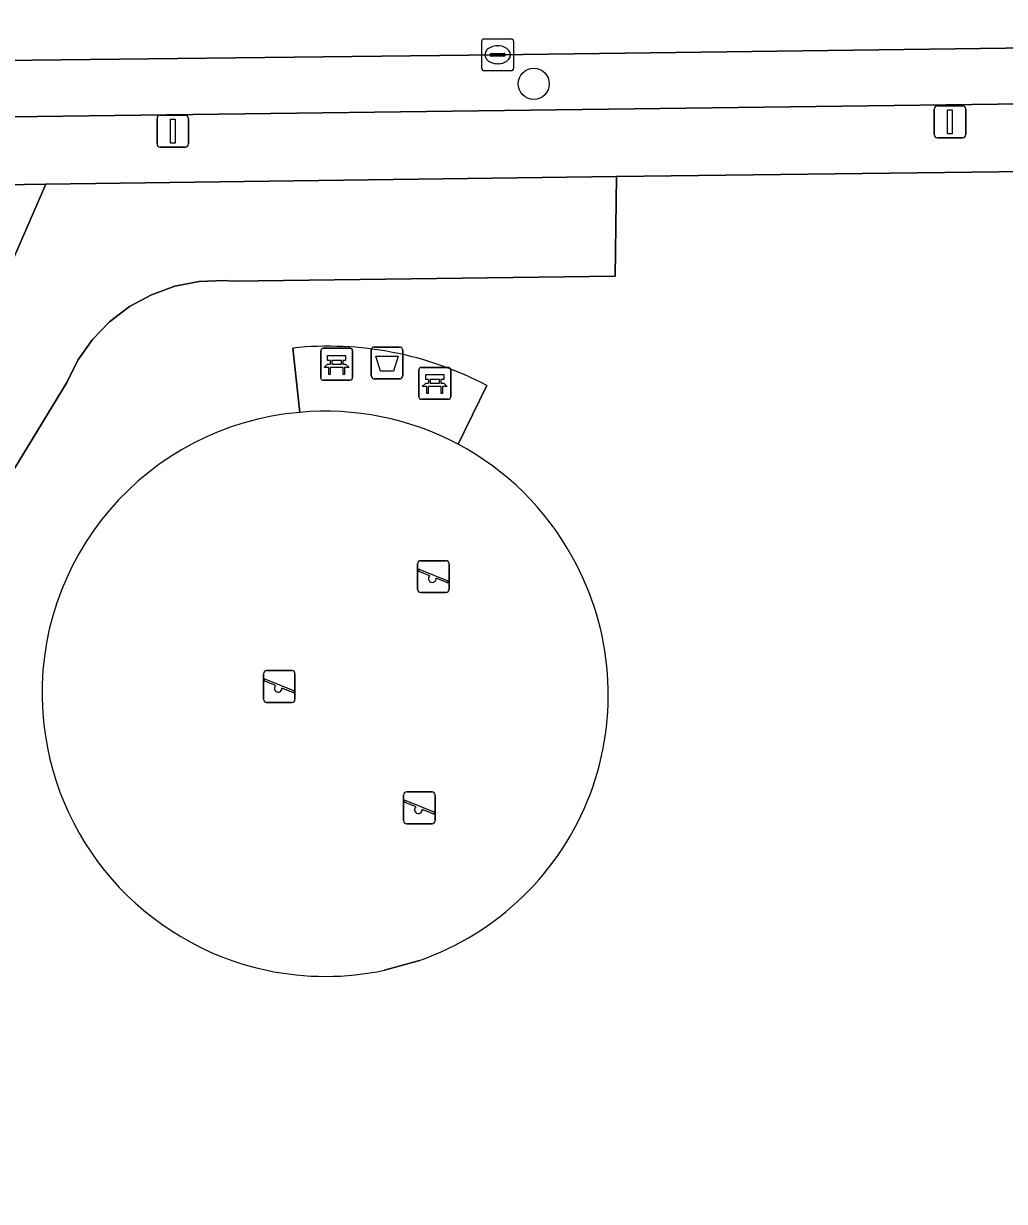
# Model space of a CAD drawing. Extents: x 160732 to 162107, y 387428 to 388479.
# Drawn here: x 161947.38 to 161978.16, y 387742.74 to 387779.7 of the extents above; entities that cross this region are included whole.
import ezdxf

# ---------------------------------------------------------------- set-up
doc = ezdxf.new("R2010")
doc.units = 0
for name, color, linetype in [('IMGEO_Afvalbak', 7, 'Continuous'), ('IMGEO_Bank', 7, 'Continuous'), ('IMGEO_Boom', 7, 'Continuous'), ('IMGEO_Groenvoorziening', 7, 'Continuous'), ('IMGEO_Kolk', 7, 'Continuous'), ('IMGEO_Lichtmast', 7, 'Continuous'), ('IMGEO_Parkeervlak_open', 7, 'Continuous'), ('IMGEO_Rijbaan_lokaal_open', 7, 'Continuous'), ('IMGEO_Speelvoorziening', 7, 'Continuous'), ('IMGEO_Terreindeel_zand', 7, 'Continuous'), ('IMGEO_Voetpad_open', 7, 'Continuous')]:
    doc.layers.add(name, color=color, linetype=linetype)

msp = doc.modelspace()

# ---------------------------------------------------------------- linework, layer by layer
at = {"layer": 'IMGEO_Afvalbak'}
for p, q in [((161958.289, 387768.654), (161958.289, 387769.454)), ((161958.289, 387769.454), (161958.289, 387768.654)), ((161958.389, 387769.554), (161959.179, 387769.554)), ((161959.179, 387769.554), (161958.389, 387769.554)), ((161959.279, 387769.454), (161959.279, 387768.654)), ((161959.279, 387768.654), (161959.279, 387769.454)), ((161959.179, 387768.554), (161958.389, 387768.554)), ((161958.389, 387768.554), (161959.179, 387768.554))]:
    msp.add_line(p, q, dxfattribs=at)
msp.add_lwpolyline([(161958.432, 387769.268), (161959.136, 387769.268), (161958.987, 387768.798), (161958.581, 387768.798), (161958.432, 387769.268)], dxfattribs=at)
for centre, start, end in [((161958.389, 387769.454), 90, 180), ((161958.389, 387769.454), 90, 180), ((161959.179, 387769.454), 0, 90), ((161959.179, 387769.454), 360, 90), ((161958.389, 387768.654), 180, 270), ((161958.389, 387768.654), 180, 270), ((161959.179, 387768.654), 270, 0), ((161959.179, 387768.654), 270, 0)]:
    msp.add_arc(centre, 0.1, start, end, dxfattribs=at)
at = {"layer": 'IMGEO_Bank'}
for p, q in [((161956.703, 387768.589), (161956.703, 387769.43)), ((161956.703, 387769.43), (161956.703, 387768.589)), ((161956.778, 387769.514), (161957.619, 387769.514)), ((161957.619, 387769.514), (161956.778, 387769.514)), ((161957.703, 387769.439), (161957.703, 387768.598)), ((161957.703, 387768.598), (161957.703, 387769.439)), ((161957.4, 387768.912), (161957.007, 387768.912)), ((161957.012, 387769.02), (161957.012, 387769.126)), ((161957.056, 387769.126), (161957.056, 387769.02)), ((161957.344, 387769.132), (161957.062, 387769.132)), ((161957.062, 387769.014), (161957.344, 387769.014)), ((161957.35, 387769.02), (161957.35, 387769.126)), ((161957.394, 387769.126), (161957.394, 387769.02)), ((161959.857, 387768.916), (161960.698, 387768.916)), ((161960.698, 387768.916), (161959.857, 387768.916)), ((161957.628, 387768.514), (161956.787, 387768.514)), ((161956.787, 387768.514), (161957.628, 387768.514)), ((161959.782, 387767.991), (161959.782, 387768.832)), ((161959.782, 387768.832), (161959.782, 387767.991)), ((161960.091, 387768.422), (161960.091, 387768.528)), ((161960.135, 387768.528), (161960.135, 387768.422)), ((161960.423, 387768.534), (161960.141, 387768.534)), ((161960.429, 387768.422), (161960.429, 387768.528)), ((161960.473, 387768.528), (161960.473, 387768.422)), ((161960.782, 387768.841), (161960.782, 387768)), ((161960.782, 387768), (161960.782, 387768.841)), ((161960.479, 387768.314), (161960.086, 387768.314)), ((161960.141, 387768.416), (161960.423, 387768.416)), ((161960.707, 387767.916), (161959.866, 387767.916)), ((161959.866, 387767.916), (161960.707, 387767.916))]:
    msp.add_line(p, q, dxfattribs=at)
for points in [[(161957.006, 387769.132), (161956.92, 387769.132), (161956.92, 387769.293), (161957.483, 387769.293), (161957.483, 387769.132), (161957.4, 387769.132)], [(161956.95, 387768.912), (161956.808, 387768.912), (161956.92, 387769.014), (161957.006, 387769.014)], [(161957, 387768.905), (161957, 387768.698), (161956.957, 387768.698), (161956.957, 387768.905)], [(161957.4, 387769.014), (161957.483, 387769.014), (161957.595, 387768.912), (161957.456, 387768.912)], [(161957.45, 387768.905), (161957.45, 387768.698), (161957.406, 387768.698), (161957.406, 387768.905)], [(161960.085, 387768.534), (161959.999, 387768.534), (161959.999, 387768.695), (161960.562, 387768.695), (161960.562, 387768.534), (161960.479, 387768.534)], [(161960.029, 387768.314), (161959.887, 387768.314), (161959.999, 387768.416), (161960.085, 387768.416)], [(161960.079, 387768.307), (161960.079, 387768.1), (161960.036, 387768.1), (161960.036, 387768.307)], [(161960.479, 387768.416), (161960.562, 387768.416), (161960.674, 387768.314), (161960.535, 387768.314)], [(161960.529, 387768.307), (161960.529, 387768.1), (161960.485, 387768.1), (161960.485, 387768.307)]]:
    msp.add_lwpolyline(points, dxfattribs=at)
for centre, radius, start, end in [((161956.781, 387769.436), 0.0779, 92.4484, 184.2845), ((161956.781, 387769.436), 0.0779, 92.4484, 184.2845), ((161957.625, 387769.436), 0.0779, 2.4484, 94.2845), ((161957.625, 387769.436), 0.0779, 2.4484, 94.2845), ((161956.95, 387768.905), 0.00671, 2.8957, 87.1043), ((161957.007, 387768.905), 0.00671, 92.8957, 177.1043), ((161957.005, 387769.125), 0.00671, 2.8957, 87.1043), ((161957.005, 387769.021), 0.00671, 272.8957, 357.1043), ((161957.062, 387769.125), 0.00671, 92.8957, 177.1043), ((161957.062, 387769.021), 0.00671, 182.8957, 267.1043), ((161957.344, 387769.125), 0.00671, 2.8957, 87.1043), ((161957.344, 387769.021), 0.00671, 272.8957, 357.1043), ((161957.401, 387769.125), 0.00671, 92.8957, 177.1043), ((161957.401, 387769.021), 0.00671, 182.8957, 267.1043), ((161957.399, 387768.905), 0.00671, 2.8957, 87.1043), ((161957.456, 387768.905), 0.00671, 92.8957, 177.1043), ((161959.86, 387768.838), 0.0779, 92.4484, 184.2845), ((161959.86, 387768.838), 0.0779, 92.4484, 184.2845), ((161960.704, 387768.838), 0.0779, 2.4484, 94.2845), ((161960.704, 387768.838), 0.0779, 2.4484, 94.2845), ((161956.781, 387768.592), 0.0779, 182.4484, 274.2845), ((161956.781, 387768.592), 0.0779, 182.4484, 274.2845), ((161957.625, 387768.592), 0.0779, 272.4484, 4.2845), ((161957.625, 387768.592), 0.0779, 272.4484, 4.2845), ((161960.084, 387768.527), 0.00671, 2.8957, 87.1043), ((161960.141, 387768.527), 0.00671, 92.8957, 177.1043), ((161960.423, 387768.527), 0.00671, 2.8957, 87.1043), ((161960.48, 387768.527), 0.00671, 92.8957, 177.1043), ((161960.029, 387768.307), 0.00671, 2.8957, 87.1043), ((161960.086, 387768.307), 0.00671, 92.8957, 177.1043), ((161960.084, 387768.423), 0.00671, 272.8957, 357.1043), ((161960.141, 387768.423), 0.00671, 182.8957, 267.1043), ((161960.423, 387768.423), 0.00671, 272.8957, 357.1043), ((161960.48, 387768.423), 0.00671, 182.8957, 267.1043), ((161960.478, 387768.307), 0.00671, 2.8957, 87.1043), ((161960.535, 387768.307), 0.00671, 92.8957, 177.1043), ((161959.86, 387767.994), 0.0779, 182.4484, 274.2845), ((161959.86, 387767.994), 0.0779, 182.4484, 274.2845), ((161960.704, 387767.994), 0.0779, 272.4484, 4.2845), ((161960.704, 387767.994), 0.0779, 272.4484, 4.2845)]:
    msp.add_arc(centre, radius, start, end, dxfattribs=at)
at = {"layer": 'IMGEO_Boom'}
msp.add_circle((161963.388, 387777.813), 0.489, dxfattribs=at)
at = {"layer": 'IMGEO_Groenvoorziening'}
for points in [[(161988.288, 387775.174), (161965.984, 387774.902), (161965.942, 387771.779), (161953.934, 387771.622), (161953.674, 387771.639), (161952.892, 387771.61), (161952.124, 387771.461), (161951.388, 387771.197), (161950.7, 387770.824), (161950.078, 387770.35), (161949.535, 387769.787), (161949.084, 387769.147), (161948.737, 387768.446), (161944.525, 387761.549), (161944.94, 387761.254), (161937.701, 387750), (161936.097, 387747.506), (161925.918, 387723.389), (161931.642, 387722.42), (161979.705, 387714.34)], [(161956.048, 387767.504), (161955.827, 387769.522)], [(161961.912, 387768.351), (161961.014, 387766.507)], [(161959.801, 387750.308), (161958.702, 387750)]]:
    msp.add_lwpolyline(points, dxfattribs=at)
msp.add_lwpolyline([(161925.918, 387723.389), (161936.097, 387747.506), (161937.701, 387750), (161944.94, 387761.254), (161944.525, 387761.549), (161948.737, 387768.446), (161949.084, 387769.147), (161949.535, 387769.787), (161950.078, 387770.35), (161950.7, 387770.824), (161951.388, 387771.197), (161952.124, 387771.461), (161952.892, 387771.61), (161953.674, 387771.639), (161953.934, 387771.622), (161965.942, 387771.779), (161965.984, 387774.902), (161948.077, 387774.667), (161944.158, 387765.702), (161939.139, 387758.046), (161934.243, 387750.637), (161933.969, 387750), (161922.739, 387723.927)], close=True, dxfattribs=at)
for centre, radius, start, end in [((161956.936, 387758.887), 10.693, 62.2634, 95.9509), ((161956.796, 387758.698), 8.838, 94.8527, 184.0489), ((161956.86, 387758.712), 8.833, 28.8116, 61.9445), ((161956.9, 387758.647), 8.829, 289.1838, 29.3069), ((161956.856, 387758.704), 8.898, 184.0598, 258.0079), ((161956.855, 387758.7), 8.894, 258.011, 281.989)]:
    msp.add_arc(centre, radius, start, end, dxfattribs=at)
at = {"layer": 'IMGEO_Kolk'}
for p, q in [((161961.832, 387779.225), (161962.684, 387779.225)), ((161961.757, 387778.299), (161961.757, 387779.151)), ((161962.245, 387779.005), (161962.27, 387779.005)), ((161962.758, 387779.151), (161962.758, 387778.299)), ((161962.016, 387778.719), (161962.016, 387778.731)), ((161962.454, 387778.682), (161962.056, 387778.682)), ((161962.059, 387778.768), (161962.457, 387778.768)), ((161962.5, 387778.731), (161962.5, 387778.719)), ((161962.684, 387778.225), (161961.832, 387778.225)), ((161962.268, 387778.445), (161962.243, 387778.445))]:
    msp.add_line(p, q, dxfattribs=at)
for points in [[(161961.832, 387779.225), (161962.684, 387779.225)], [(161961.757, 387778.299), (161961.757, 387779.151)], [(161962.758, 387779.151), (161962.758, 387778.299)], [(161962.684, 387778.225), (161961.832, 387778.225)]]:
    msp.add_lwpolyline(points, dxfattribs=at)
for centre, radius, start, end in [((161961.834, 387779.149), 0.0765, 91.552, 178.448), ((161961.834, 387779.149), 0.0765, 91.552, 178.448), ((161962.682, 387779.149), 0.0765, 1.552, 88.448), ((161962.682, 387779.149), 0.0765, 1.552, 88.448), ((161962.056, 387778.728), 0.0403, 85.8775, 175.7526), ((161962.053, 387778.718), 0.0366, 178.938, 274.7102), ((161962.457, 387778.725), 0.043, 264.8664, 352.4533), ((161962.461, 387778.73), 0.0386, 1.7309, 96.639), ((161961.834, 387778.301), 0.0765, 181.552, 268.448), ((161961.834, 387778.301), 0.0765, 181.552, 268.448), ((161962.682, 387778.301), 0.0765, 271.552, 358.448), ((161962.682, 387778.301), 0.0765, 271.552, 358.448)]:
    msp.add_arc(centre, radius, start, end, dxfattribs=at)
for centre, major_axis, ratio, start_param, end_param in [((161962.244, 387778.725), (-0.387, 0.002), 0.722429, 4.712389, 7.853982), ((161962.269, 387778.725), (-0.39, 0.002), 0.717154, 1.570796, 4.712389)]:
    msp.add_ellipse(centre, major_axis=major_axis, ratio=ratio, start_param=start_param, end_param=end_param, dxfattribs=at)
at = {"layer": 'IMGEO_Lichtmast'}
for p, q in [((161975.956, 387776.222), (161975.956, 387777.022)), ((161975.956, 387777.022), (161975.956, 387776.222)), ((161976.056, 387777.122), (161976.846, 387777.122)), ((161976.846, 387777.122), (161976.056, 387777.122)), ((161976.946, 387777.022), (161976.946, 387776.222)), ((161976.946, 387776.222), (161976.946, 387777.022)), ((161951.565, 387775.927), (161951.565, 387776.727)), ((161951.565, 387776.727), (161951.565, 387775.927)), ((161951.665, 387776.827), (161952.455, 387776.827)), ((161952.455, 387776.827), (161951.665, 387776.827)), ((161952.555, 387776.727), (161952.555, 387775.927)), ((161952.555, 387775.927), (161952.555, 387776.727)), ((161976.846, 387776.122), (161976.056, 387776.122)), ((161976.056, 387776.122), (161976.846, 387776.122)), ((161952.455, 387775.827), (161951.665, 387775.827)), ((161951.665, 387775.827), (161952.455, 387775.827))]:
    msp.add_line(p, q, dxfattribs=at)
for points in [[(161976.376, 387776.997), (161976.526, 387776.997), (161976.526, 387776.247), (161976.376, 387776.247), (161976.376, 387776.997)], [(161951.985, 387776.702), (161952.135, 387776.702), (161952.135, 387775.952), (161951.985, 387775.952), (161951.985, 387776.702)]]:
    msp.add_lwpolyline(points, dxfattribs=at)
for centre, start, end in [((161976.056, 387777.022), 90, 180), ((161976.056, 387777.022), 90, 180), ((161976.846, 387777.022), 0, 90), ((161976.846, 387777.022), 360, 90), ((161951.665, 387776.727), 90, 180), ((161951.665, 387776.727), 90, 180), ((161952.455, 387776.727), 0, 90), ((161952.455, 387776.727), 360, 90), ((161951.665, 387775.927), 180, 270), ((161951.665, 387775.927), 180, 270), ((161952.455, 387775.927), 270, 0), ((161952.455, 387775.927), 270, 0), ((161976.056, 387776.222), 180, 270), ((161976.056, 387776.222), 180, 270), ((161976.846, 387776.222), 270, 0), ((161976.846, 387776.222), 270, 0)]:
    msp.add_arc(centre, 0.1, start, end, dxfattribs=at)
at = {"layer": 'IMGEO_Parkeervlak_open'}
for points in [[(162004.915, 387779.284), (162004.278, 387779.285), (162000, 387779.232), (161995.303, 387779.162), (161982.188, 387778.986), (161962.257, 387778.727), (161945.802, 387778.538), (161943.052, 387778.523)], [(161943.059, 387776.725), (161944.53, 387776.742), (161996.699, 387777.416), (162000, 387777.449), (162002.065, 387777.47)]]:
    msp.add_lwpolyline(points, dxfattribs=at)
at = {"layer": 'IMGEO_Rijbaan_lokaal_open'}
msp.add_lwpolyline([(161943.052, 387778.523), (161945.802, 387778.538), (161962.257, 387778.727), (161982.188, 387778.986), (161995.303, 387779.162), (162000, 387779.232), (162004.278, 387779.285), (162004.159, 387784.259)], dxfattribs=at)
at = {"layer": 'IMGEO_Speelvoorziening'}
for p, q in [((161959.743, 387761.951), (161959.743, 387762.751)), ((161959.743, 387762.751), (161959.743, 387761.951)), ((161959.812, 387762.576), (161960.688, 387762.223)), ((161959.843, 387762.851), (161960.633, 387762.851)), ((161960.633, 387762.851), (161959.843, 387762.851)), ((161960.733, 387762.751), (161960.733, 387761.951)), ((161960.733, 387761.951), (161960.733, 387762.751)), ((161960.126, 387762.379), (161959.787, 387762.516)), ((161960.664, 387762.163), (161960.324, 387762.3)), ((161960.633, 387761.851), (161959.843, 387761.851)), ((161959.843, 387761.851), (161960.633, 387761.851)), ((161954.905, 387758.505), (161954.905, 387759.305)), ((161954.905, 387759.305), (161954.905, 387758.505)), ((161955.005, 387759.405), (161955.795, 387759.405)), ((161955.795, 387759.405), (161955.005, 387759.405)), ((161955.895, 387759.305), (161955.895, 387758.505)), ((161955.895, 387758.505), (161955.895, 387759.305)), ((161955.288, 387758.933), (161954.949, 387759.07)), ((161954.974, 387759.13), (161955.85, 387758.777)), ((161955.826, 387758.717), (161955.486, 387758.854)), ((161955.795, 387758.405), (161955.005, 387758.405)), ((161955.005, 387758.405), (161955.795, 387758.405)), ((161959.406, 387755.598), (161960.196, 387755.598)), ((161960.196, 387755.598), (161959.406, 387755.598)), ((161959.306, 387754.698), (161959.306, 387755.498)), ((161959.306, 387755.498), (161959.306, 387754.698)), ((161959.689, 387755.126), (161959.35, 387755.263)), ((161959.375, 387755.323), (161960.251, 387754.97)), ((161960.296, 387755.498), (161960.296, 387754.698)), ((161960.296, 387754.698), (161960.296, 387755.498)), ((161960.227, 387754.91), (161959.887, 387755.047)), ((161960.196, 387754.598), (161959.406, 387754.598)), ((161959.406, 387754.598), (161960.196, 387754.598))]:
    msp.add_line(p, q, dxfattribs=at)
for centre, radius, start, end in [((161959.843, 387762.751), 0.1, 90, 180), ((161959.843, 387762.751), 0.1, 90, 180), ((161959.8, 387762.546), 0.0327, 68.078, 248.078), ((161960.633, 387762.751), 0.1, 0, 90), ((161960.633, 387762.751), 0.1, 360, 90), ((161960.205, 387762.289), 0.12, 130.9928, 5.1632), ((161960.676, 387762.193), 0.0327, 248.078, 68.078), ((161959.843, 387761.951), 0.1, 180, 270), ((161959.843, 387761.951), 0.1, 180, 270), ((161960.633, 387761.951), 0.1, 270, 0), ((161960.633, 387761.951), 0.1, 270, 0), ((161955.005, 387759.305), 0.1, 90, 180), ((161955.005, 387759.305), 0.1, 90, 180), ((161955.795, 387759.305), 0.1, 0, 90), ((161955.795, 387759.305), 0.1, 360, 90), ((161954.962, 387759.1), 0.0327, 68.078, 248.078), ((161955.367, 387758.843), 0.12, 130.9928, 5.1632), ((161955.838, 387758.747), 0.0327, 248.078, 68.078), ((161955.005, 387758.505), 0.1, 180, 270), ((161955.005, 387758.505), 0.1, 180, 270), ((161955.795, 387758.505), 0.1, 270, 0), ((161955.795, 387758.505), 0.1, 270, 0), ((161959.406, 387755.498), 0.1, 90, 180), ((161959.406, 387755.498), 0.1, 90, 180), ((161960.196, 387755.498), 0.1, 0, 90), ((161960.196, 387755.498), 0.1, 360, 90), ((161959.363, 387755.293), 0.0327, 68.078, 248.078), ((161959.768, 387755.036), 0.12, 130.9928, 5.1632), ((161960.239, 387754.94), 0.0327, 248.078, 68.078), ((161959.406, 387754.698), 0.1, 180, 270), ((161959.406, 387754.698), 0.1, 180, 270), ((161960.196, 387754.698), 0.1, 270, 0), ((161960.196, 387754.698), 0.1, 270, 0)]:
    msp.add_arc(centre, radius, start, end, dxfattribs=at)
at = {"layer": 'IMGEO_Terreindeel_zand'}
msp.add_lwpolyline([(161958.702, 387750), (161959.801, 387750.308)], dxfattribs=at)
for centre, radius, start, end in [((161956.796, 387758.698), 8.838, 94.8527, 184.0489), ((161956.86, 387758.684), 8.857, 62.0338, 95.262), ((161956.86, 387758.712), 8.833, 28.8116, 61.9445), ((161956.9, 387758.647), 8.829, 289.1838, 29.3069), ((161956.856, 387758.704), 8.898, 184.0598, 258.0079), ((161956.855, 387758.7), 8.894, 258.011, 281.989)]:
    msp.add_arc(centre, radius, start, end, dxfattribs=at)
at = {"layer": 'IMGEO_Voetpad_open'}
for points in [[(162002.065, 387777.47), (162000, 387777.449), (161996.699, 387777.416), (161944.53, 387776.742), (161943.059, 387776.725)], [(161943.129, 387774.592), (161944.726, 387774.609), (161948.077, 387774.667), (161965.984, 387774.902), (161988.288, 387775.174), (162000, 387775.317), (162001.498, 387775.371)], [(161955.827, 387769.522), (161956.048, 387767.504)], [(161961.014, 387766.507), (161961.912, 387768.351)]]:
    msp.add_lwpolyline(points, dxfattribs=at)
msp.add_lwpolyline([(161933.969, 387750), (161934.243, 387750.637), (161939.139, 387758.046), (161944.158, 387765.702), (161948.077, 387774.667), (161944.726, 387774.609), (161941.658, 387767.446), (161940.506, 387765.69), (161941.509, 387765.032), (161932.572, 387751.385), (161886.105, 387643.404), (161887.626, 387642.23), (161920.196, 387717.943), (161920.223, 387718.023), (161922.739, 387723.927)], close=True, dxfattribs=at)
for centre, radius, start, end in [((161956.936, 387758.887), 10.693, 62.2634, 95.9509), ((161956.86, 387758.684), 8.857, 62.0338, 95.262)]:
    msp.add_arc(centre, radius, start, end, dxfattribs=at)

doc.saveas('drawing.dxf')
